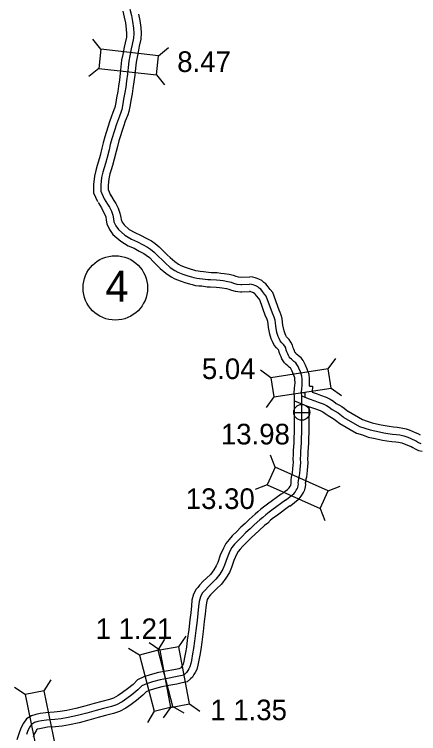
# Model space of a CAD drawing. Extents: x 31699 to 244310, y -8841 to 11474.
# Drawn here: x 138319 to 138871, y -3014 to -2031 of the extents above; entities that cross this region are included whole.
import ezdxf

# ---------------------------------------------------------------- set-up
doc = ezdxf.new("R2010")
doc.units = 0
for name, color, linetype in [('B_Logo', 7, 'Continuous'), ('Level 21', 7, 'Continuous'), ('Level 55', 7, 'Continuous'), ('R_Border Notes', 7, 'Continuous'), ('R_XS_EARTHWORK_STAGE1', 7, 'Continuous'), ('R_XS_EARTHWORK_STAGE2', 7, 'Continuous'), ('S_WALL', 7, 'Continuous'), ('S_WALL_ANNOT', 7, 'Continuous')]:
    doc.layers.add(name, color=color, linetype=linetype)

msp = doc.modelspace()

# ---------------------------------------------------------------- linework, layer by layer
at = {"layer": 'B_Logo'}
for points in [[(138476.39, -2024.42), (138478.5, -2033.09), (138480.08, -2041.29), (138481.39, -2050.42), (138481.83, -2057.36), (138481.47, -2064.1), (138479.45, -2072.66), (138478.22, -2078.34), (138476.34, -2087.96), (138474.85, -2095.38), (138473.89, -2103.86), (138473.15, -2113.27), (138471.86, -2122.42), (138470.71, -2131.04), (138469.55, -2138.32), (138467.81, -2147.27), (138466.91, -2153.42), (138465.35, -2161.37), (138463.98, -2165.45), (138462.07, -2170.33), (138460.63, -2174.08), (138458.2, -2181.23), (138451.59, -2201.56), (138449.63, -2209.38), (138447.94, -2216.53), (138445.34, -2226.82), (138443.05, -2234.91), (138441.08, -2240.86), (138439.45, -2246.94), (138437.7, -2254.29), (138436.62, -2264.37), (138436.8, -2272.98), (138441.31, -2283.17)], [(138441.31, -2283.17), (138446.01, -2290.62), (138448.43, -2294.74), (138451.13, -2300.07), (138453.02, -2305.6), (138453.98, -2310.66), (138454.6, -2314.66), (138457.29, -2320.19), (138460.85, -2325.44), (138469.68, -2333.2), (138478.76, -2338.42), (138486.57, -2341.98), (138493.78, -2345.81), (138500.52, -2349.38), (138504.73, -2352.23), (138509.61, -2356.2), (138515.64, -2362.18), (138520.26, -2366.82), (138524.41, -2370.94), (138531.49, -2376.97), (138537.64, -2381.34), (138541.85, -2383.39), (138548.52, -2386.09), (138555.59, -2388.52), (138560.32, -2389.83), (138563.72, -2390.81), (138567.79, -2391.65), (138571.45, -2392.1), (138575.65, -2392.48), (138582.91, -2393.57), (138586.64, -2393.75), (138594.76, -2394.17), (138599.69, -2394.61), (138603.89, -2395.12), (138610.15, -2396.09), (138614.55, -2397.2), (138618.02, -2398.52), (138622.22, -2399.69), (138628.02, -2400.46), (138629.15, -2400.46), (138639.86, -2399.93)], [(138710.84, -2548.04), (138711.33, -2541.82), (138711.38, -2539.15), (138711.82, -2534.55), (138711.8, -2529.41), (138711.24, -2525.47), (138709.22, -2519.81), (138706.92, -2514.55), (138705.98, -2512.35), (138704.43, -2509.56), (138702.96, -2507.56), (138700.15, -2505.44), (138698.75, -2504.12), (138696.94, -2502.53), (138695.33, -2500.8), (138693.99, -2499.01), (138692.85, -2497.14), (138691.97, -2495.01), (138690.83, -2492.48), (138689.88, -2489.82), (138689.13, -2487.02), (138687.72, -2484.36), (138686.24, -2482.16), (138683.83, -2479.91), (138681.69, -2477.52), (138680.01, -2474.26), (138678.86, -2471.26), (138677.17, -2465.93), (138675.52, -2457.33), (138674.97, -2452.79), (138674.55, -2448.86), (138673.46, -2445.19), (138672.52, -2442.66), (138670.9, -2439.6), (138662.52, -2416.29), (138660.17, -2413.5), (138657.42, -2409.71), (138655.15, -2406.85), (138653.07, -2405.26), (138650.93, -2403.47), (138648.4, -2402.15), (138646.93, -2401.63), (138644.53, -2400.84), (138642.4, -2400.25), (138639.86, -2399.93)], [(138710.84, -2548.04), (138711.29, -2542.37)], [(138688.93, -2694.72), (138692.44, -2692.29), (138694.76, -2690.41), (138697.61, -2688.13), (138700.26, -2686.11), (138701.92, -2683.77), (138703.63, -2681.29), (138704.76, -2679.54), (138705.68, -2677.47), (138706.2, -2675.07), (138706.39, -2673.13), (138706.37, -2671.13), (138706.56, -2668.46), (138707.08, -2665.45), (138707.47, -2663.58), (138707.99, -2661.37), (138708.3, -2658.3), (138708.74, -2652.83), (138709.25, -2648.09), (138709.62, -2643.74), (138709.53, -2638.34), (138709.63, -2633.2), (138709.8, -2628.26), (138710.67, -2616.64), (138710.84, -2610.17), (138710.99, -2602.42), (138711.16, -2596.62), (138711.26, -2589.81), (138711.26, -2552.64)], [(138711.26, -2552.64), (138710.77, -2548.9), (138710.84, -2548.04)], [(138711.26, -2552.64), (138710.77, -2548.9), (138710.84, -2548.04)], [(138710.84, -2548.04), (138715.35, -2548.48), (138715.17, -2554.24)], [(138710.84, -2548.04), (138715.35, -2548.48), (138715.17, -2554.24)], [(138711.26, -2552.64), (138715.17, -2554.24)], [(138711.26, -2561.27), (138711.26, -2552.64)], [(138711.26, -2552.64), (138715.17, -2554.24)], [(138705.78, -2561.2), (138705.96, -2561.27)], [(138715.17, -2554.24), (138721.06, -2556.65), (138728.87, -2559.34), (138733.34, -2560.92), (138740.27, -2563.42), (138744.81, -2565.73), (138748.55, -2568.11), (138752.56, -2571.03), (138756.57, -2573.41), (138760.64, -2575.65), (138763.25, -2577.44), (138765.52, -2579.23), (138767.66, -2581.09), (138768.6, -2581.82)], [(138715.17, -2554.24), (138721.06, -2556.65), (138722.44, -2557.13)], [(138768.6, -2581.82), (138789.77, -2594.11), (138797.11, -2596.41), (138804.38, -2599.04), (138810.91, -2600.4), (138817.31, -2601.77), (138823.1, -2602.94), (138828.77, -2603.77), (138835.1, -2604.67), (138840.42, -2605.18), (138845.02, -2605.75), (138850.55, -2607.06), (138854.36, -2608.44), (138857.96, -2609.82), (138861.89, -2611.4), (138864.9, -2612.92), (138867.7, -2614.44), (138870.37, -2615.96), (138873.51, -2617.34)], [(138688.93, -2694.72), (138670.16, -2708.5), (138666.52, -2711.19), (138661.87, -2714.76), (138657.9, -2718.58), (138653.79, -2721.87), (138646.11, -2728.79), (138640.48, -2734.23), (138634.91, -2739.27), (138629.48, -2744.57), (138623.39, -2750.74), (138619.29, -2755.04), (138615.58, -2759.59), (138613.02, -2764.61), (138609, -2773.71), (138605.73, -2783.54), (138603.3, -2789.3), (138599.27, -2795.86), (138593.85, -2802.83), (138587.89, -2808.87), (138583.59, -2812.76), (138578.95, -2817.6), (138576.64, -2820.41), (138575.25, -2822.02), (138572.61, -2826.97), (138570.92, -2833.39), (138570.22, -2840.34), (138569.34, -2849.68), (138568.06, -2859.37), (138566.6, -2872.93), (138564.62, -2887.55), (138563.34, -2897.37), (138561.98, -2904.85), (138560.43, -2913.8), (138559.59, -2917.81), (138558.28, -2922.43), (138556.77, -2925.44), (138555.38, -2927.65), (138553.8, -2930.26), (138552.34, -2931.67), (138549.89, -2933.69), (138545.5, -2934.78), (138538.45, -2936.35), (138527.81, -2938.28), (138517.57, -2940.2), (138507.07, -2942.93), (138498.89, -2945.58), (138492.65, -2948.55), (138487.42, -2953.85), (138479.2, -2960.57), (138472.24, -2965.68), (138465.68, -2970.33), (138458.18, -2974.37), (138451.2, -2976.68), (138440.5, -2979.54), (138430.39, -2982.14), (138417.63, -2985.94), (138404.93, -2989.15), (138391.97, -2991.76), (138382.66, -2993.55), (138373.87, -2994.46), (138362.69, -2995.19), (138355.58, -2996.3), (138350.59, -2997.33), (138346.33, -2998.62), (138342.09, -3001.18), (138339.64, -3004.53), (138337.14, -3009.35), (138334.97, -3014.9)]]:
    msp.add_lwpolyline(points, dxfattribs=at)
at = {"layer": 'Level 21'}
for p, q in [((138711.02, -2585.79), (138711.02, -2564.12)), ((138700.18, -2574.95), (138721.85, -2574.95))]:
    msp.add_line(p, q, dxfattribs=at)
msp.add_circle((138711.02, -2574.95), 10.83, dxfattribs=at)
at = {"layer": 'Level 55'}
for points in [[(138466.73, -2027), (138468.73, -2035.21), (138470.21, -2042.94), (138471.44, -2051.45), (138471.81, -2057.41), (138471.53, -2062.68), (138469.7, -2070.45), (138468.42, -2076.32), (138466.53, -2086.02), (138464.96, -2093.83), (138463.94, -2102.9), (138463.2, -2112.18), (138461.96, -2121.07), (138460.82, -2129.59), (138459.71, -2136.57), (138457.94, -2145.59), (138457.05, -2151.73), (138455.66, -2158.8), (138454.57, -2162.03), (138452.75, -2166.71), (138451.22, -2170.67), (138448.71, -2178.08), (138441.97, -2198.79), (138439.92, -2207.01), (138438.23, -2214.15), (138435.68, -2224.23), (138433.49, -2231.98), (138431.5, -2237.99), (138429.76, -2244.48), (138427.82, -2252.59), (138426.61, -2263.95), (138426.84, -2275.2), (138432.17, -2287.22)], [(138488.28, -2030.96), (138489.94, -2039.63), (138491.35, -2049.4), (138491.85, -2057.32), (138491.4, -2065.53), (138489.2, -2074.87), (138488.01, -2080.36), (138486.15, -2089.9), (138484.74, -2096.92), (138483.85, -2104.81), (138483.09, -2114.36), (138481.77, -2123.78), (138480.61, -2132.49), (138479.4, -2140.06), (138477.67, -2148.96), (138476.77, -2155.1), (138475.04, -2163.94), (138473.38, -2168.86), (138471.4, -2173.95), (138470.03, -2177.48), (138467.69, -2184.38), (138461.21, -2204.32), (138459.35, -2211.74), (138457.66, -2218.9), (138455, -2229.41), (138452.61, -2237.84), (138450.67, -2243.72), (138449.15, -2249.4), (138447.57, -2255.99), (138446.63, -2264.8), (138446.75, -2270.77), (138450.46, -2279.12)], [(138449.77, -2277.83), (138454.56, -2285.42), (138457.22, -2289.95), (138460.36, -2296.17), (138462.71, -2303.03), (138463.83, -2308.97), (138464.25, -2311.64), (138465.97, -2315.17), (138468.41, -2318.77), (138475.53, -2325.03), (138483.34, -2329.52), (138490.99, -2333.01), (138498.46, -2336.98), (138505.68, -2340.79), (138510.7, -2344.19), (138516.31, -2348.76), (138522.7, -2355.1), (138527.32, -2359.75), (138531.18, -2363.57), (138537.64, -2369.07), (138542.76, -2372.71), (138545.91, -2374.25), (138552.02, -2376.72), (138558.55, -2378.96), (138563.04, -2380.2), (138566.13, -2381.1), (138569.41, -2381.78), (138572.51, -2382.15), (138576.84, -2382.54), (138583.9, -2383.61), (138587.14, -2383.76), (138595.47, -2384.2), (138600.74, -2384.67), (138605.26, -2385.22), (138612.14, -2386.28), (138617.56, -2387.65), (138621.15, -2389.01), (138624.24, -2389.87), (138628.65, -2390.46), (138628.88, -2390.46), (138640.25, -2389.9)], [(138432.86, -2288.51), (138437.47, -2295.82), (138439.65, -2299.53), (138441.89, -2303.96), (138443.33, -2308.16), (138444.12, -2312.36), (138444.95, -2317.69), (138448.61, -2325.21), (138453.29, -2332.11), (138463.83, -2341.37), (138474.18, -2347.33), (138482.14, -2350.96), (138489.1, -2354.65), (138495.37, -2357.97), (138498.76, -2360.26), (138502.92, -2363.65), (138508.57, -2369.25), (138513.19, -2373.9), (138517.63, -2378.31), (138525.34, -2384.87), (138532.52, -2389.97), (138537.78, -2392.53), (138545.02, -2395.46), (138552.63, -2398.07), (138557.6, -2399.45), (138561.31, -2400.52), (138566.16, -2401.53), (138570.4, -2402.05), (138574.45, -2402.41), (138581.92, -2403.54), (138586.14, -2403.74), (138594.06, -2404.15), (138598.64, -2404.56), (138602.52, -2405.03), (138608.16, -2405.9), (138611.55, -2406.76), (138614.89, -2408.02), (138620.2, -2409.51), (138627.38, -2410.47), (138629.42, -2410.45), (138639.48, -2409.96)], [(138774.21, -2573.51), (138793.82, -2584.9), (138800.3, -2586.93), (138807.11, -2589.39), (138812.97, -2590.62), (138819.34, -2591.98), (138824.82, -2593.08), (138830.2, -2593.88), (138836.27, -2594.74), (138841.52, -2595.23), (138846.79, -2595.9), (138853.42, -2597.46), (138857.85, -2599.07), (138861.61, -2600.51), (138866.02, -2602.28), (138869.54, -2604.06), (138872.56, -2605.69)], [(138762.99, -2590.12), (138785.72, -2603.32), (138793.91, -2605.89), (138801.64, -2608.68), (138808.84, -2610.19), (138815.27, -2611.56), (138821.38, -2612.79), (138827.33, -2613.67), (138833.92, -2614.61), (138839.33, -2615.12), (138843.25, -2615.61), (138847.69, -2616.65), (138850.86, -2617.8), (138854.3, -2619.13), (138857.77, -2620.52), (138860.26, -2621.78), (138862.85, -2623.18), (138865.87, -2624.9), (138870.3, -2626.85), (138875.35, -2628.06)], [(138683.01, -2686.66), (138664.23, -2700.45), (138660.5, -2703.2), (138655.34, -2707.16), (138651.29, -2711.06), (138647.31, -2714.25), (138639.29, -2721.48), (138633.65, -2726.92), (138628.06, -2731.98), (138622.43, -2737.48), (138616.22, -2743.78), (138611.78, -2748.42), (138607.16, -2754.1), (138603.98, -2760.32), (138599.66, -2770.11), (138596.37, -2780.01), (138594.38, -2784.71), (138591.04, -2790.16), (138586.32, -2796.23), (138580.97, -2801.64), (138576.61, -2805.59), (138571.47, -2810.95), (138568.99, -2813.97), (138566.95, -2816.33), (138563.24, -2823.3), (138561.04, -2831.6), (138560.27, -2839.37), (138559.4, -2848.56), (138558.13, -2858.18), (138556.68, -2871.72), (138554.71, -2886.23), (138553.46, -2895.83), (138552.14, -2903.11), (138550.61, -2911.92), (138549.88, -2915.42), (138548.92, -2918.78), (138548.05, -2920.52), (138546.87, -2922.4), (138545.92, -2923.97), (138545.68, -2924.2), (138545.28, -2924.53), (138543.2, -2925.04), (138536.47, -2926.55), (138526, -2928.45), (138515.39, -2930.44), (138504.27, -2933.33), (138495.19, -2936.27), (138486.77, -2940.28), (138480.68, -2946.45), (138473.08, -2952.67), (138466.4, -2957.57), (138460.4, -2961.81), (138454.2, -2965.15), (138448.33, -2967.1), (138437.96, -2969.87), (138427.72, -2972.5), (138414.97, -2976.3), (138402.72, -2979.4), (138390.04, -2981.95), (138381.19, -2983.64), (138373.03, -2984.5), (138361.6, -2985.24), (138353.8, -2986.46), (138348.12, -2987.63), (138342.24, -2989.41), (138335.2, -2993.66), (138331.12, -2999.25), (138328.02, -3005.21), (138325.56, -3011.5), (138321.94, -3022.39)], [(138694.85, -2702.77), (138676.09, -2716.56), (138672.53, -2719.18), (138668.41, -2722.35), (138664.51, -2726.1), (138660.27, -2729.5), (138652.93, -2736.11), (138647.31, -2741.53), (138641.76, -2746.55), (138636.54, -2751.66), (138630.57, -2757.71), (138626.8, -2761.65), (138624.01, -2765.09), (138622.05, -2768.91), (138618.34, -2777.32), (138615.09, -2787.08), (138612.21, -2793.88), (138607.51, -2801.56), (138601.38, -2809.43), (138594.81, -2816.1), (138590.56, -2819.94), (138586.43, -2824.24), (138584.29, -2826.85), (138583.55, -2827.71), (138581.98, -2830.65), (138580.79, -2835.18), (138580.17, -2841.3), (138579.28, -2850.81), (138577.99, -2860.56), (138576.53, -2874.13), (138574.53, -2888.87), (138573.22, -2898.91), (138571.83, -2906.6), (138570.26, -2915.69), (138569.31, -2920.21), (138567.65, -2926.07), (138565.49, -2930.35), (138563.9, -2932.9), (138561.68, -2936.55), (138559.01, -2939.14), (138554.5, -2942.84), (138547.8, -2944.51), (138540.44, -2946.16), (138529.63, -2948.11), (138519.76, -2949.97), (138509.87, -2952.54), (138502.6, -2954.89), (138498.54, -2956.83), (138494.17, -2961.26), (138485.33, -2968.48), (138478.09, -2973.8), (138470.96, -2978.84), (138462.15, -2983.59), (138454.06, -2986.27), (138443.03, -2989.22), (138433.06, -2991.77), (138420.29, -2995.59), (138407.14, -2998.91), (138393.89, -3001.57), (138384.12, -3003.45), (138374.72, -3004.43), (138363.79, -3005.14), (138357.36, -3006.14), (138353.06, -3007.03), (138350.43, -3007.83), (138348.98, -3008.7), (138348.17, -3009.81), (138346.26, -3013.48), (138344.38, -3018.3)]]:
    msp.add_lwpolyline(points, dxfattribs=at)
at = {"layer": 'R_Border Notes'}
msp.add_circle((138456.46, -2405.07), 44, dxfattribs=at)
at = {"layer": 'R_XS_EARTHWORK_STAGE1'}
for p, q in [((138436.84, -2079), (138425.86, -2065.24)), ((138515.54, -2087.84), (138529.3, -2076.86)), ((138433.89, -2105.23), (138420.13, -2116.21)), ((138512.6, -2114.07), (138523.57, -2127.83)), ((138746.97, -2515.65), (138757.35, -2501.43)), ((138668.72, -2527.88), (138654.5, -2517.51)), ((138751.05, -2541.74), (138765.27, -2552.11)), ((138672.8, -2553.96), (138662.42, -2568.18)), ((138674.57, -2649.93), (138668.25, -2633.51)), ((138663.86, -2674.06), (138647.44, -2680.39)), ((138746.96, -2682.07), (138763.39, -2675.74)), ((138736.25, -2706.2), (138742.57, -2722.62)), ((138515, -2899.96), (138523.92, -2884.79)), ((138543.31, -2895.2), (138553.31, -2880.71)), ((138489.45, -2906.6), (138474.27, -2897.68)), ((138517.34, -2899.96), (138502.86, -2889.96)), ((138359.21, -2955.12), (138368.89, -2940.41)), ((138333.36, -2960.45), (138318.65, -2950.77)), ((138557.6, -2973.1), (138572.08, -2983.09)), ((138509.36, -2983.25), (138500.44, -2998.43)), ((138531.63, -2977.86), (138521.64, -2992.35)), ((138534.91, -2976.62), (138550.08, -2985.53))]:
    msp.add_line(p, q, dxfattribs=at)
for points in [[(138433.89, -2105.23), (138512.6, -2114.07), (138515.54, -2087.84), (138436.84, -2079)], [(138746.97, -2515.65), (138668.72, -2527.88), (138672.8, -2553.96), (138751.05, -2541.74)], [(138663.86, -2674.06), (138736.25, -2706.2), (138746.96, -2682.07), (138674.57, -2649.93)], [(138557.6, -2973.1), (138543.31, -2895.2), (138517.34, -2899.96), (138531.63, -2977.86)], [(138489.45, -2906.6), (138509.36, -2983.25), (138534.91, -2976.62), (138515, -2899.96)], [(138333.36, -2960.45), (138349.36, -3038.02), (138375.21, -3032.68), (138359.21, -2955.12)]]:
    msp.add_lwpolyline(points, close=True, dxfattribs=at)
at = {"layer": 'R_XS_EARTHWORK_STAGE2'}
for points in [[(138721.44, -2539.03), (138721.83, -2535), (138721.79, -2528.68), (138721, -2523.06), (138718.52, -2516.12), (138716.1, -2510.58), (138714.97, -2507.95), (138712.86, -2504.14), (138710.14, -2500.46), (138706.62, -2497.8), (138705.49, -2496.73), (138703.92, -2495.35), (138703.02, -2494.38), (138702.28, -2493.39), (138701.79, -2492.6), (138701.15, -2491.05), (138700.11, -2488.74), (138699.44, -2486.85), (138698.5, -2483.34), (138696.31, -2479.21), (138693.91, -2475.64), (138690.99, -2472.91), (138689.99, -2471.79), (138689.15, -2470.16), (138688.3, -2467.95), (138686.88, -2463.47), (138685.41, -2455.78), (138684.9, -2451.65), (138684.39, -2446.89), (138682.95, -2442.02), (138681.66, -2438.56), (138680.07, -2435.56), (138671.33, -2411.22), (138668.06, -2407.34), (138665.38, -2403.65), (138662.2, -2399.66), (138659.33, -2397.46), (138656.52, -2395.1), (138652.41, -2392.97), (138650.18, -2392.17), (138647.42, -2391.26), (138644.36, -2390.42), (138640.25, -2389.9)], [(138701.26, -2553.28), (138700.72, -2549.15), (138701.34, -2541.33), (138701.39, -2538.58), (138701.82, -2534.09), (138701.8, -2530.13), (138701.48, -2527.88), (138699.91, -2523.5), (138697.75, -2518.52), (138696.99, -2516.76), (138696, -2514.98), (138695.78, -2514.67), (138693.68, -2513.09), (138692, -2511.51), (138689.96, -2509.7), (138687.64, -2507.22), (138685.71, -2504.62), (138683.91, -2501.69), (138682.79, -2498.98), (138681.54, -2496.22), (138680.32, -2492.79), (138679.77, -2490.7), (138679.13, -2489.51), (138678.58, -2488.69), (138676.68, -2486.91), (138673.39, -2483.24), (138670.87, -2478.35), (138669.42, -2474.56), (138667.46, -2468.39), (138665.64, -2458.88), (138665.03, -2453.93), (138664.7, -2450.82), (138663.97, -2448.37), (138663.37, -2446.76), (138661.73, -2443.64), (138653.71, -2421.35), (138652.29, -2419.66), (138649.47, -2415.77), (138648.09, -2414.04), (138646.82, -2413.07), (138645.35, -2411.84), (138644.38, -2411.34), (138643.68, -2411.09), (138641.64, -2410.41), (138640.43, -2410.08), (138639.48, -2409.96)], [(138721.44, -2539.03), (138725.63, -2539.44), (138725.38, -2547.56)], [(138683.25, -2686.48), (138686.45, -2684.28), (138688.48, -2682.63), (138691.46, -2680.25), (138692.98, -2679.09), (138693.72, -2678.04), (138695.32, -2675.73), (138695.93, -2674.78), (138696.12, -2674.35), (138696.3, -2673.52), (138696.38, -2672.67), (138696.37, -2670.81), (138696.62, -2667.26), (138697.25, -2663.58), (138697.7, -2661.41), (138698.1, -2659.71), (138698.34, -2657.39), (138698.78, -2651.9), (138699.29, -2647.12), (138699.61, -2643.4), (138699.52, -2638.33), (138699.63, -2632.92), (138699.82, -2627.71), (138700.68, -2616.14), (138700.84, -2609.94), (138701, -2602.18), (138701.16, -2596.4), (138701.26, -2589.74), (138701.26, -2553.28)], [(138725.38, -2547.56), (138732.16, -2549.9), (138736.69, -2551.5), (138744.25, -2554.22), (138749.78, -2557.04), (138754.18, -2559.84), (138758.07, -2562.66), (138761.54, -2564.73), (138765.9, -2567.13), (138769.18, -2569.38), (138771.9, -2571.52), (138774.02, -2573.36), (138774.21, -2573.51)], [(138701.26, -2559.35), (138717.54, -2566.01), (138725.57, -2568.79), (138729.98, -2570.34), (138736.3, -2572.62), (138739.85, -2574.42), (138742.92, -2576.38), (138747.06, -2579.39), (138751.6, -2582.09), (138755.39, -2584.17), (138757.32, -2585.5), (138759.15, -2586.94), (138761.31, -2588.81), (138762.99, -2590.12)], [(138694.6, -2702.95), (138698.44, -2700.31), (138701.04, -2698.2), (138703.77, -2696.01), (138707.55, -2693.13), (138710.11, -2689.49), (138711.95, -2686.84), (138713.58, -2684.31), (138715.23, -2680.59), (138716.09, -2676.61), (138716.39, -2673.59), (138716.38, -2671.45), (138716.5, -2669.65), (138716.9, -2667.32), (138717.23, -2665.75), (138717.87, -2663.04), (138718.26, -2659.21), (138718.7, -2653.76), (138719.2, -2649.05), (138719.63, -2644.09), (138719.53, -2638.35), (138719.63, -2633.48), (138719.79, -2628.81), (138720.66, -2617.14), (138720.83, -2610.4), (138720.99, -2602.67), (138721.16, -2596.83), (138721.26, -2589.88), (138721.26, -2567.52)]]:
    msp.add_lwpolyline(points, dxfattribs=at)

# ---------------------------------------------------------------- texts
at = {"layer": 'R_Border Notes'}
msp.add_text('4', height=42.24, dxfattribs=at).set_placement((138442.97, -2423.69))
at = {"layer": 'S_WALL'}
for s, p in [('8.47', (138540.99, -2110.11)), ('5.04', (138574.67, -2529.5)), ('13.30', (138552.66, -2706.95)), ('1 1.21', (138429.55, -2884.6)), ('1 1.35', (138586.13, -2995.44))]:
    msp.add_text(s, height=28.16, dxfattribs=at).set_placement(p)
at = {"layer": 'S_WALL_ANNOT'}
msp.add_text('13.98', height=28.16, dxfattribs=at).set_placement((138600.59, -2618.77))

doc.saveas('drawing.dxf')
